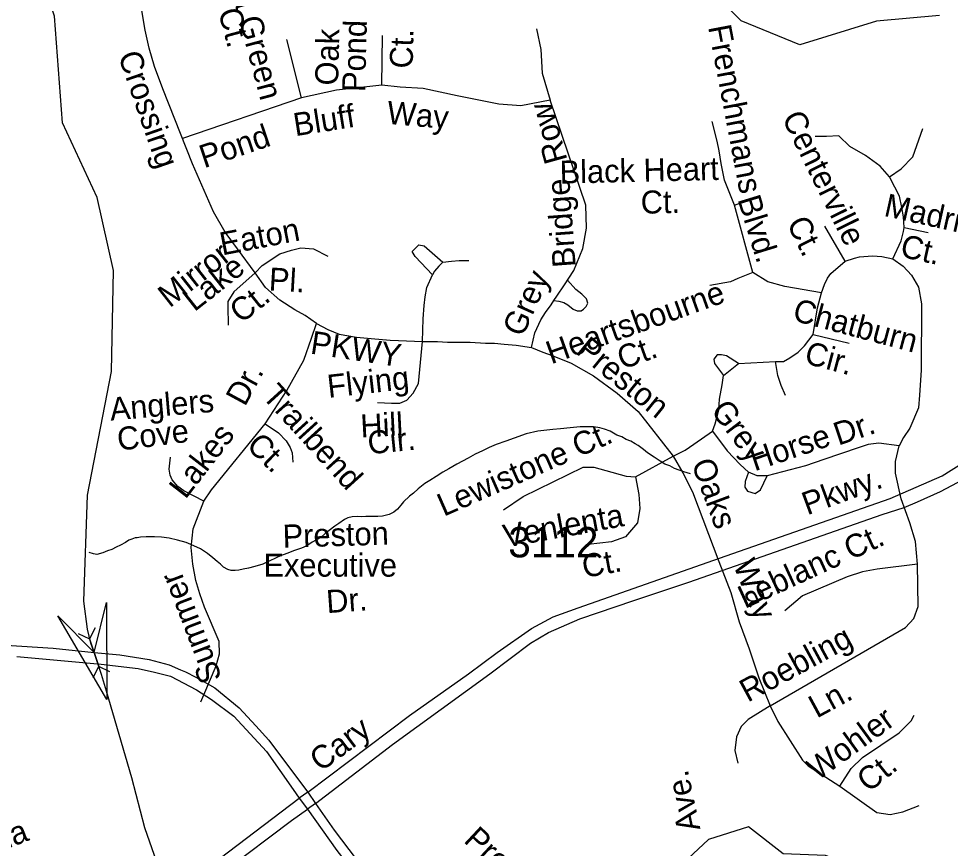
# Model space of a CAD drawing. Extents: x 2001466 to 2224147, y 644118 to 847247.
# Drawn here: x 2049552 to 2053395, y 741960 to 745381 of the extents above; entities that cross this region are included whole.
import ezdxf

# ---------------------------------------------------------------- set-up
doc = ezdxf.new("R2010")
doc.units = 0
for name, color, linetype in [('Exist Hydrographic Creek Single Shore', 7, 'Continuous'), ('Exist Hydrographic Misc Water Feature', 7, 'Continuous'), ('Exist Road Non-System Type 51', 7, 'Continuous'), ('Exist Road Non-System Type 51 Label', 7, 'Continuous'), ('Exist Road Secondary Structure Culvert Attributed CELL', 7, 'Continuous'), ('Exist Road Secondary Structure Culvert CELL', 7, 'Continuous'), ('Exist Road Secondary Type 51 Divided Attributed', 7, 'Continuous'), ('Exist Road Secondary Type 51 Label', 7, 'Continuous'), ('Exist Road Secondary Type 51 Number Label', 7, 'Continuous')]:
    doc.layers.add(name, color=color, linetype=linetype)

msp = doc.modelspace()

# ---------------------------------------------------------------- linework, layer by layer
at = {"layer": 'Exist Hydrographic Creek Single Shore'}
for points in [[(2050019.3, 742250.5), (2049913.8, 742608.4), (2049893.5, 742676.3), (2049863.1, 742766.7), (2049848.9, 742806.2), (2049835.7, 742863), (2049820, 742979.2), (2049836.2, 743416.7), (2049935.2, 743926.6), (2049943.2, 744343.1), (2049875.1, 744643.1), (2049733, 744951), (2049699.2, 745391.4), (2049649.2, 745549.9), (2049648.9, 745607.9)], [(2053350.9, 745394.1), (2053090.1, 745371.3), (2052774.2, 745272.8), (2052532.2, 745372.9), (2052474.2, 745429.8), (2052223.4, 745467)], [(2050131, 741875.2), (2050072.2, 742043.8), (2050019.3, 742250.5)]]:
    msp.add_lwpolyline(points, dxfattribs=at)
at = {"layer": 'Exist Hydrographic Misc Water Feature'}
for points in [[(2052323.7, 743504.8), (2052309.5, 743508.6), (2052295.8, 743512.7), (2052257.6, 743526.6), (2052237.7, 743536.5), (2052217.6, 743544.4), (2052197.5, 743556.4), (2052173.6, 743572.6), (2052145.5, 743590.3), (2052129.5, 743604.5), (2052107.5, 743620.4), (2052095.2, 743628.3), (2052077.4, 743638.3), (2052057.5, 743646.2), (2052039.7, 743656.2), (2052019.1, 743664.2), (2051991.3, 743680.2), (2051969.1, 743688), (2051949.4, 743693.9), (2051923.2, 743697.8), (2051901.7, 743697.9), (2051867.6, 743697.8), (2051827.4, 743693.7), (2051787.6, 743689.6), (2051755.2, 743687.6), (2051693.3, 743679.6), (2051645.1, 743669.4), (2051595.5, 743651.4), (2051561.5, 743639.1), (2051521.5, 743625.3), (2051493.4, 743613.3), (2051465.5, 743598.9), (2051435.6, 743585.1), (2051405.8, 743569), (2051359.7, 743544.7), (2051325.7, 743524.7), (2051301.7, 743511), (2051273.6, 743492.9), (2051247.9, 743476.5), (2051227.6, 743464.6), (2051199.8, 743442.5), (2051180.3, 743424.7), (2051164.3, 743412.5), (2051139.9, 743388.6), (2051128.2, 743374.6), (2051114, 743358.5), (2051100.1, 743346.4), (2051080.2, 743336.5), (2051064.2, 743332.4), (2051052.3, 743330.2), (2051034.1, 743328.4), (2051018.1, 743328.5), (2051000, 743328.3), (2050984, 743328.3), (2050966.2, 743326.2), (2050950.4, 743328.2), (2050928.1, 743326.3), (2050910.2, 743322.1), (2050896.1, 743316.1), (2050872.1, 743299.9), (2050856.1, 743288.1), (2050832.3, 743269.8), (2050816.3, 743258), (2050798.3, 743241.7), (2050780.4, 743231.8), (2050762.2, 743222), (2050740.4, 743207.9), (2050718.7, 743197.8), (2050690.2, 743187.9), (2050658.4, 743175.7), (2050632.6, 743165.4), (2050614.7, 743157.6), (2050584.6, 743143.5), (2050558.6, 743131.6), (2050526.6, 743121.5), (2050500.5, 743115.3), (2050478.6, 743111.3), (2050460.5, 743107.2), (2050444.3, 743105.1), (2050428.8, 743105.1), (2050414.4, 743109.3), (2050396.6, 743119.3), (2050384.7, 743131.3), (2050370.3, 743143.1), (2050352.7, 743157.1), (2050330.8, 743175.1), (2050302.5, 743194.8), (2050262.7, 743213), (2050242.8, 743220.9), (2050206.5, 743230.9), (2050172.7, 743238.9), (2050140.5, 743242.5), (2050112.8, 743244.6), (2050078.3, 743244.6), (2050054.5, 743242.5), (2050040.2, 743240.7), (2050032.6, 743240.6), (2050018.5, 743234.7), (2050006.8, 743230.3), (2049992.2, 743220.4)], [(2049992.2, 743220.4), (2049972.3, 743210.4), (2049954.5, 743202.2), (2049936.6, 743192.3), (2049918.6, 743186.1), (2049898.5, 743178.2), (2049874.5, 743172.1), (2049860.6, 743174.2), (2049842.3, 743180.2)], [(2054029.9, 741464.3), (2053989.1, 741507.7), (2053864, 741582.3), (2053572, 741673.7), (2053338, 741881.9), (2053013, 741881.9), (2052880.2, 741930.6), (2052705, 741937.5), (2052563.2, 742048.6), (2052397.1, 741996.2), (2052147.1, 741761.8), (2051997.2, 741695.9), (2051797.1, 741670.5), (2051539.1, 741570.8), (2051339.2, 741568.3), (2050898.1, 741436.2), (2050673.2, 741476.9), (2050498.1, 741693.8), (2050299.8, 741813.4)]]:
    msp.add_lwpolyline(points, dxfattribs=at)
at = {"layer": 'Exist Road Non-System Type 51'}
for p, q in [((2052505.4, 744611.6), (2052602.2, 744649.1)), ((2052580.2, 744334.1), (2052505.4, 744611.6)), ((2052961.3, 744381.4), (2052877.6, 744525.7)), ((2053204.5, 744520.2), (2053303.5, 744499.3)), ((2052829.5, 744078.9), (2052978.1, 744042.4))]:
    msp.add_line(p, q, dxfattribs=at)
for points in [[(2050527, 744332.7), (2050454, 744432.2), (2050404, 744500.9), (2050356.2, 744584.2), (2050268.8, 744782.1), (2050146, 745092.4), (2050112.7, 745184), (2050089.8, 745259), (2050073.1, 745333.9), (2050035.7, 745563.8)], [(2051688.2, 745338.7), (2051705.7, 745253.7), (2051711.6, 745157.1), (2051743.8, 745045.7)], [(2050719.2, 745054.5), (2050657.7, 745294.7)], [(2051050, 745107.3), (2051052.9, 745312.3)], [(2051050, 745107.3), (2050862.6, 745086.8), (2050719.2, 745054.5)], [(2051743.8, 745045.7), (2051623.8, 745022.3), (2051533, 745028.2), (2051360.3, 745063.3), (2051219.8, 745092.6), (2051126.1, 745098.5), (2051050, 745107.3)], [(2050719.2, 745054.5), (2050227, 744887.7)], [(2051666.8, 744024.9), (2051681.4, 744085.3), (2051706.4, 744139.4), (2051724.5, 744169.2), (2051747.9, 744201.5), (2051759.6, 744219), (2051771.3, 744236.6), (2051803.5, 744283.5), (2051841.6, 744342.1), (2051879.6, 744432.9), (2051894.3, 744517.9), (2051891.3, 744611.6), (2051743.8, 745045.7)], [(2052505.4, 744611.6), (2052463.6, 744715.1), (2052450.4, 744783.4), (2052441.6, 744836.3), (2052432.8, 744875.9), (2052413, 744957.4)], [(2053143.7, 744728.4), (2053192.2, 744761.4), (2053240.6, 744812.1), (2053282.4, 744928.8)], [(2053143.7, 744728.4), (2053106.3, 744772.4), (2053044.7, 744816.5), (2052980.8, 744853.9), (2052934.6, 744898), (2052884, 744895.8), (2052837.8, 744895.8)], [(2053204.5, 744520.2), (2053202.3, 744564.3), (2053194.6, 744602.8), (2053185.5, 744649.1), (2053165.7, 744686.5), (2053143.7, 744728.4)], [(2053158.3, 744390.3), (2053192.4, 744465.1), (2053202.3, 744503.7), (2053204.5, 744520.2)], [(2051258.3, 744325.2), (2051187.6, 744400.1), (2051175.1, 744421), (2051202.1, 744448), (2051225, 744443.9), (2051302, 744377.2)], [(2050527, 744332.7), (2050556.2, 744363.9), (2050629, 744411.8), (2050676.9, 744426.4), (2050716.4, 744436.8), (2050768.4, 744432.6), (2050826.7, 744401.4)], [(2051302, 744377.2), (2051285.4, 744360.6), (2051266.6, 744339.8), (2051258.3, 744325.2)], [(2051302, 744377.2), (2051337.4, 744381.4), (2051368.6, 744383.5), (2051408.2, 744383.5)], [(2053158.3, 744390.3), (2053200.2, 744360.3), (2053235.4, 744324), (2053264, 744273.3), (2053276.1, 744205.7), (2053275, 743931), (2053268.4, 743828.6), (2053264, 743775.7), (2053228.4, 743692.8), (2053202.3, 743653.6), (2053184, 743619.7), (2053100.6, 743630.1), (2053056.3, 743624.9), (2053015.1, 743612), (2052873.2, 743563.4), (2052797.1, 743537.1), (2052639, 743496)], [(2052863.3, 744251.1), (2052876.4, 744285), (2052888.6, 744311), (2052902.9, 744329.7), (2052961.3, 744381.4)], [(2052961.3, 744381.4), (2052999.8, 744393.6), (2053020.7, 744399.1), (2053074.6, 744403.5), (2053112, 744400.2), (2053158.3, 744390.3)], [(2050527, 744332.7), (2050439, 744254.4), (2050414, 744214.8), (2050414, 744169), (2050416.1, 744141.9), (2050416.1, 744116.9)], [(2050780.9, 744124.4), (2050733.1, 744157.7), (2050691.4, 744180.7), (2050629, 744220.2), (2050570.7, 744272.3), (2050527, 744332.7)], [(2052580.2, 744334.1), (2052518.6, 744309.9), (2052487.8, 744296.6), (2052403, 744280.2)], [(2052863.3, 744251.1), (2052712.3, 744276.8), (2052641.9, 744296.6), (2052580.2, 744334.1)], [(2051217.9, 744049.5), (2051220.9, 744144), (2051225, 744198.1), (2051229.2, 744233.5), (2051235.4, 744273.1), (2051258.3, 744325.2)], [(2051849.7, 744264.8), (2051816.2, 744303)], [(2051759.6, 744219), (2051780.8, 744216.9), (2051800.9, 744210.2), (2051817.1, 744201.6), (2051839.1, 744183.4), (2051855.4, 744176.7), (2051871.7, 744176.7), (2051882.2, 744183.4), (2051892.7, 744194.9), (2051899.4, 744207.3), (2051894.6, 744225.5), (2051874.6, 744244.7), (2051849.7, 744264.8)], [(2052829.5, 744078.9), (2052847.7, 744188.5), (2052858.1, 744230.2), (2052863.3, 744251.1)], [(2050568, 743710.8), (2050657.5, 743848.3), (2050728.3, 743973.2), (2050760.1, 744064), (2050780.9, 744124.4)], [(2050780.9, 744124.4), (2050826.7, 744099.4), (2050874.6, 744080.7), (2050945.3, 744068.2), (2051005.7, 744062), (2051084.8, 744055.7), (2051118.1, 744053.6), (2051217.9, 744049.5)], [(2052674.2, 743967.7), (2052706.4, 743967.7), (2052732.7, 743982.3), (2052766.9, 744005.8), (2052793, 744031.9), (2052829.5, 744078.9)], [(2051032.1, 743797.9), (2051090.4, 743795.8), (2051123.7, 743795.8), (2051152.8, 743808.3), (2051179.9, 743837.5), (2051200.7, 743877), (2051217.9, 744049.5)], [(2051217.9, 744049.5), (2051279.7, 744049.9), (2051321.4, 744047.8), (2051415, 744047.8), (2051477.5, 744043.6), (2051514.9, 744043.6), (2051554.5, 744039.5), (2051604.4, 744035.3), (2051666.8, 744024.9)], [(2051666.8, 744024.9), (2051714.7, 744006.1), (2051752.2, 743991.6), (2051831.2, 743960.2), (2051923.8, 743908), (2052020.3, 743836.3), (2052107.6, 743760.6), (2052251.2, 743576.4)], [(2052521.9, 743958.9), (2052472.3, 743990.2), (2052451.4, 743995.4), (2052433.1, 743995.4), (2052420.1, 743977.1), (2052422.7, 743958.9), (2052459.2, 743909.3)], [(2052413.6, 743680.6), (2052425.3, 743709.9), (2052440, 743768.5), (2052442.9, 743812.4), (2052454.6, 743871), (2052459.2, 743909.3), (2052521.9, 743958.9), (2052674.2, 743967.7)], [(2052715.1, 743827.1), (2052697.6, 743868.1), (2052682.9, 743909.1), (2052674.2, 743967.7)], [(2050316, 743391.8), (2050347.2, 743437.6), (2050568, 743710.8)], [(2050568, 743710.8), (2050624.2, 743673.4), (2050655.4, 743640), (2050672.1, 743613), (2050680.4, 743590.1), (2050682.5, 743552.6)], [(2052251.2, 743576.4), (2052300.7, 743601.2), (2052337.2, 743626), (2052413.6, 743680.6)], [(2052413.6, 743680.6), (2052475.1, 743598.6), (2052527.8, 743542.9), (2052562.9, 743510.7)], [(2053191.9, 743400.5), (2053168.4, 743507.5), (2053168.4, 743554.5), (2053184, 743619.7)], [(2050316, 743391.8), (2050232.8, 743433.5), (2050207.8, 743452.2), (2050184.9, 743479.3), (2050176.6, 743498), (2050172.4, 743523), (2050178.7, 743573)], [(2052096.5, 743491.9), (2052251.2, 743576.4)], [(2052251.2, 743576.4), (2052291.6, 743508.6), (2052331.2, 743429.8), (2052440.7, 743142.2)], [(2051551.6, 743356.2), (2051632.4, 743411), (2051880.1, 743531), (2051924.5, 743531), (2051974, 743517.9), (2052057.4, 743494.5), (2052096.5, 743491.9)], [(2052096.5, 743491.9), (2052109.6, 743418.8), (2052114.8, 743361.4), (2052104.4, 743301.4), (2052054.8, 743244), (2051997.5, 743223.1), (2051901, 743212.7)], [(2052562.9, 743510.7), (2052548.7, 743472.7), (2052547.4, 743449.2), (2052558.5, 743432.9), (2052590.4, 743423.1), (2052611.9, 743438.1), (2052639, 743496)], [(2052639, 743496), (2052598.2, 743496.2), (2052562.9, 743510.7)], [(2050776.9, 742144.8), (2051093.6, 742388.6), (2051495.8, 742679.2), (2051663, 742806.5), (2051738.1, 742849.4), (2051866.1, 742906), (2052089.1, 742981.7), (2052316.1, 743057.3), (2053114.4, 743335.9), (2053204.1, 743364.9), (2053259.9, 743388.4), (2053355.3, 743430.9), (2053447.7, 743480.8)], [(2050303.3, 742564), (2050320.2, 742601.7), (2050338.9, 742647.5), (2050366, 742712.1), (2050380.5, 742762.1), (2050378.4, 742812.1), (2050318.1, 742954.5), (2050299.4, 743008.6), (2050282.7, 743064.9), (2050270.2, 743131.5), (2050264, 743200.2), (2050272.3, 743277.3), (2050316, 743391.8)], [(2053259.7, 743131.8), (2053251.8, 743225.7), (2053228.4, 743301.4), (2053191.9, 743400.5)], [(2052440.7, 743142.2), (2052490.2, 743014.4), (2052524.1, 742894.4), (2052565.9, 742782.2), (2052605, 742662.2), (2052651.9, 742547.4)], [(2052651.9, 742547.4), (2053210.1, 742870.9), (2053244, 742907.4), (2053262.3, 742957), (2053259.7, 743131.8)], [(2053259.7, 743131.8), (2053092.8, 743110.9), (2053032.8, 743100.5), (2052970.2, 743079.6), (2052785.1, 743001.4), (2052712.1, 742938.7)], [(2049544.4, 742751.2), (2049892.3, 742719.1), (2050044.2, 742701.6), (2050112.8, 742685.6), (2050178.7, 742669.5), (2050285.3, 742614), (2050346.6, 742573.2), (2050439.3, 742505.3), (2050574.2, 742358.4), (2050684.4, 742202.3), (2050708.9, 742166.9)], [(2052651.9, 742547.4), (2052560.6, 742490.5), (2052532, 742461.8), (2052513.7, 742420.1), (2052505.9, 742362.7), (2052518.9, 742310.5)], [(2052651.9, 742547.4), (2052683.2, 742482.7), (2052784.9, 742323.5), (2052808.3, 742300), (2052938.7, 742216.5)], [(2052938.7, 742216.5), (2052985.6, 742289.6), (2053032.6, 742334), (2053183.8, 742435.7), (2053233.3, 742485.3), (2053246.4, 742508.8)], [(2052938.7, 742216.5), (2053092.5, 742107), (2053147.3, 742099.1), (2053199.4, 742109.6), (2053267.2, 742135.7)], [(2050744.5, 742191.6), (2050708.9, 742166.9)], [(2049693.5, 741467.1), (2049901.5, 741582.1), (2050093.3, 741705.3), (2050309.3, 741862.9), (2050708.9, 742166.9)], [(2050708.9, 742166.9), (2050743, 742121.3)], [(2050776.9, 742144.8), (2050743, 742121.3)], [(2049709.6, 741424.9), (2049939.9, 741541.7), (2050091.3, 741640.7), (2050404.2, 741868.9), (2050676.8, 742075), (2050743, 742121.3)], [(2050743, 742121.3), (2050863.9, 741951.1), (2050898.8, 741907.2), (2051037.8, 741726.8), (2051118, 741615.7), (2051164.8, 741548.7), (2051219.1, 741489.2), (2051283.8, 741434.9), (2051351.1, 741385.8), (2051441.6, 741334.1), (2051519.2, 741305.6), (2051676.5, 741259.1), (2051725.6, 741253.9), (2051766.5, 741267.2)]]:
    msp.add_lwpolyline(points, dxfattribs=at)
at = {"layer": 'Exist Road Secondary Structure Culvert Attributed CELL'}
msp.add_lwpolyline([(2049913.6, 742973.8), (2049916.1, 742573.8), (2049714, 742919), (2049863.1, 742766.7)], close=True, dxfattribs=at)
at = {"layer": 'Exist Road Secondary Structure Culvert CELL'}
for p, q in [((2049867.7, 742868.8), (2049843.9, 742824)), ((2049797.8, 742845.3), (2049843.9, 742824)), ((2049843.9, 742824), (2049882.4, 742709.3)), ((2049858.6, 742664.5), (2049882.4, 742709.3)), ((2049928.4, 742688), (2049882.4, 742709.3))]:
    msp.add_line(p, q, dxfattribs=at)
at = {"layer": 'Exist Road Secondary Type 51 Divided Attributed'}
for points in [[(2050744.5, 742191.6), (2051164.5, 742507.5), (2051407.5, 742679.8), (2051526.2, 742767.4), (2051667.6, 742866.3), (2051756.2, 742915.1), (2051859.7, 742951), (2052471.1, 743165.3), (2053147.3, 743402), (2053362.1, 743495.3), (2053494.3, 743579.2), (2053615.8, 743686.5), (2053720.4, 743808), (2053776.9, 743890.5), (2053844.7, 744017.1), (2053887.1, 744150.4), (2053923.9, 744336.9), (2053935.2, 744478.1), (2054046.3, 746524.9), (2054080.2, 746764), (2054162.4, 746938.9), (2054316.6, 747124), (2054839.9, 747503.9)], [(2047184.9, 743498.9), (2047277.8, 743538.4), (2047354.3, 743559.6), (2047446.4, 743580.9), (2047515, 743590), (2047568.4, 743594.6), (2047645.4, 743594.9), (2047727.6, 743589.3), (2047811.7, 743577), (2047911.3, 743548), (2048065, 743473.2), (2048522.2, 743193.2), (2048912.4, 742966.7), (2049064.9, 742878.3), (2049140.3, 742851.8), (2049237.9, 742828.5), (2049500.9, 742797.9), (2049694.5, 742784.7), (2049863.1, 742766.7)], [(2049863.1, 742766.7), (2049969.8, 742758.2), (2050090, 742738.9), (2050172.9, 742715.9), (2050219.5, 742695.2), (2050240.2, 742687.4), (2050282, 742665.9), (2050361.4, 742621.6), (2050462.1, 742539.4), (2050530.3, 742465.1), (2050584.4, 742405.6), (2050640.2, 742329.5), (2050744.5, 742191.6)], [(2050744.5, 742191.6), (2050776.9, 742144.8)], [(2050776.9, 742144.8), (2050853.5, 742034.1), (2051008.8, 741829.4), (2051159.2, 741628.9), (2051237.8, 741536.7), (2051331.6, 741461.7), (2051398.2, 741417.3), (2051514.2, 741362.7), (2051616.6, 741328.6), (2051718.7, 741294.5), (2051766.5, 741267.2)]]:
    msp.add_lwpolyline(points, dxfattribs=at)

# ---------------------------------------------------------------- texts
at = {"layer": 'Exist Road Non-System Type 51 Label'}
for s, rotation, p in [('Vista Green', 285.0027, (2050376.9, 745686.5)), ('Ct.', 285.0027, (2050374, 745411.9)), ('Pond', 88.6043, (2050981.2, 745078.1)), ('Oak  ', 88.6043, (2050869.5, 745104.9)), ('Frenchmans', 280.7935, (2052395.5, 745347.6)), ('Ct.', 88.6043, (2051177, 745174.9)), ('Crossing', 289.2254, (2049960.8, 745229.6)), ('Bluff', 8.9823, (2050692.9, 744896.3)), ('Way', 355.0955, (2051068.2, 744947.8)), ('Row', 105.5644, (2051816.2, 744798.6)), ('Centerville', 296.3311, (2052698.6, 744972.8)), ('Pond', 18.6236, (2050316.8, 744764)), ('Black Heart', 1.3561, (2051784.4, 744700.7)), ('Bridge', 94.1969, (2051850.1, 744358.4)), ('Ct.', 1.2284, (2052118.8, 744576.6)), ('Blvd.', 287.047, (2052516.8, 744636.8)), ('Madrigal', 347.4531, (2053117.3, 744568.5)), ('Ct.', 296.3311, (2052718.7, 744537.6)), ('Eaton', 10.9617, (2050391.3, 744404.5)), ('Ct.', 347.4531, (2053184.1, 744400.7)), ('Mirror', 38.2815, (2050174.6, 744186.3)), ('Lake', 38.2815, (2050276.7, 744170.1)), ('Pl.', 356.7425, (2050582.1, 744260.6)), ('Grey', 65.8463, (2051630.7, 744064.4)), ('Ct.', 38.2815, (2050469.6, 744121.4)), ('Heartsbourne', 19.6581, (2051748.4, 743955.2)), ('Chatburn', 345.1207, (2052739.9, 744137.7)), ('PKWY', 351.2973, (2050751.8, 744000.6)), ('Preston', 320.9404, (2051845.7, 744003.7)), ('Ct.', 19.6581, (2052041.7, 743933.2)), ('Cir.', 345.1207, (2052788.4, 743961.1)), ('Dr.', 61.5609, (2050485.1, 743778.3)), ('Flying', 6.4366, (2050830.1, 743817.2)), ('Trailbend', 312.2494, (2050552.2, 743822)), ('Anglers', 4.8707, (2049931.5, 743723.4)), ('Grey', 307.2532, (2052403.6, 743763.9)), ('Hill', 2.904, (2050963.7, 743654.1)), ('Dr.', 18.7049, (2052933.2, 743620)), ('Cove', 7.2923, (2049964.2, 743599)), ('Lakes', 52.2882, (2050239.8, 743396.2)), ('Cir.', 5.7668, (2050996.1, 743584.4)), ('Lewistone Ct.', 23.7607, (2051305.3, 743326.7)), ('Horse', 18.7049, (2052587.7, 743514)), ('Ct.', 315.6261, (2050486.9, 743615.3)), ('Oaks', 290.3126, (2052325.7, 743547.5)), ('Venlenta', 10.316, (2051560, 743199.4)), ('Preston', 1.7009, (2050642, 743199.4)), ('Leblanc Ct.', 24.6472, (2052547.4, 742946.6)), ('Ct.', 10.316, (2051885.1, 743074.4)), ('Way', 291.8816, (2052498, 743129.3)), ('Summer', 110.9793, (2050391.8, 742661.9)), ('Dr.', 4.0888, (2050824, 742929.5)), ('Roebling', 28.5083, (2052559.5, 742559.9)), ('Ln.', 28.5083, (2052844.3, 742494.4)), ('Wohler', 36.0588, (2052847.6, 742236.2)), ('Ct.', 38.5641, (2053057.6, 742187.4)), ('Ave.', 101.98, (2052364.3, 742039.4)), ('Lantana', 21.1591, (2049171.4, 741828.4)), ('Preston', 317.024, (2051383.9, 741988.4))]:
    msp.add_text(s, height=95, rotation=rotation, dxfattribs=at).set_placement(p)
msp.add_text('Executive', height=95, dxfattribs=at).set_placement((2050561.7, 743080))
at = {"layer": 'Exist Road Secondary Type 51 Label'}
for s, rotation, p in [('Pkwy.', 20.2129, (2052804.8, 743332.5)), ('Cary', 36.6719, (2050797.6, 742272.4))]:
    msp.add_text(s, height=95, rotation=rotation, dxfattribs=at).set_placement(p)
at = {"layer": 'Exist Road Secondary Type 51 Number Label'}
msp.add_text('3112', height=125, dxfattribs=at).set_placement((2051571.5, 743159.8))

doc.saveas('drawing.dxf')
